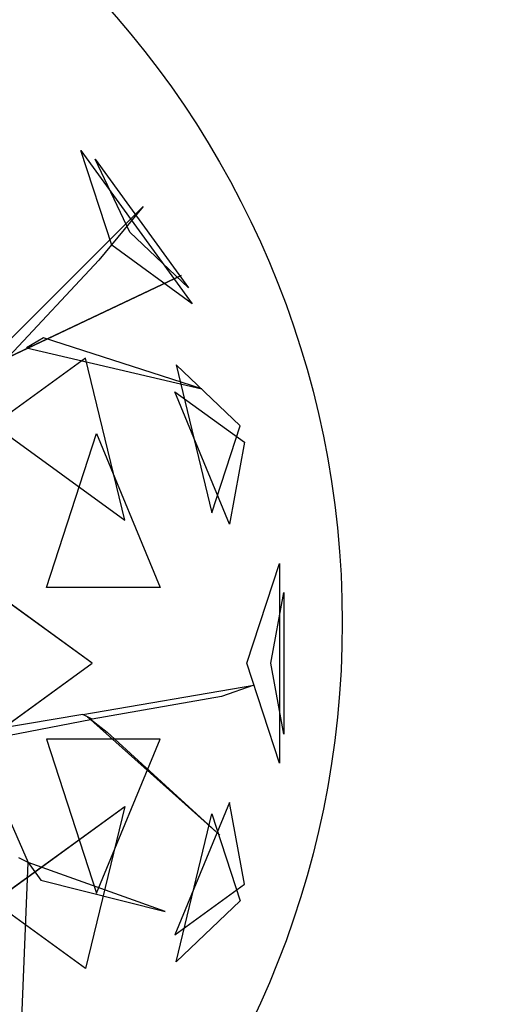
# Model space of a CAD drawing. Extents: x 22936 to 50368, y -4877 to 31080.
# Tile 353 of 601: x 48790 to 48857, y 1987 to 2120. Entities that reach past the tile are written whole.
import ezdxf

# ---------------------------------------------------------------- set-up
doc = ezdxf.new("R2010")
doc.units = 0
doc.layers.get('0').update_dxf_attribs({"linetype": 'CONTINUOUS'})
for name, color, linetype in [('00_TRACE_ARBRE', 3, 'CONTINUOUS'), ('00_TRACE_RDC', 241, 'CONTINUOUS'), ('08_AMENAGEMENTS_EXTERIEURS', 253, 'CONTINUOUS'), ('09_VEGETATION', 134, 'CONTINUOUS')]:
    doc.layers.add(name, color=color, linetype=linetype)

# ---------------------------------------------------------------- blocks, each defined once
blk = doc.blocks.new('TREE_GEOMETRIC_ROUND')
at = {"color": 7}
for p, q in [((1475, 947.5, 4561.2), (1401.1, 1175, 4186.4)), ((1401.1, 1175, 4186.4), (1668.5, 806.9, 4186.4)), ((1518.7, 979.3, 3459.9), (1435, 1154.1, 3733.7)), ((1435, 1154.1, 3733.7), (1659.1, 845.6, 3733.7)), ((1157, 647.6, 3462.4), (1550.3, 1040.4, 3357.8)), ((1550.3, 1040.4, 3357.8), (1444.2, 912, 3431)), ((1659.1, 845.6, 3733.7), (1518.7, 979.3, 3459.9)), ((1668.5, 806.9, 4186.4), (1475, 947.5, 4561.2)), ((1444.2, 912, 3431), (1228.9, 681.4, 3488.5)), ((504.8, 335.9, 3415.3), (1641.7, 875.3, 3593.2)), ((1641.7, 875.3, 3593.2), (504.8, 335.9, 3357.8)), ((1311.7, 725.2, 3561.8), (1270.6, 701, 3546.1)), ((1691.2, 602.7, 4205.1), (1311.7, 725.2, 3561.8)), ((1270.6, 701, 3546.1), (1691.2, 602.7, 4205.1)), ((1412.1, 676.5, 2902.3), (1191.4, 516.2, 2577.8)), ((1506.2, 287.5, 2829.7), (1412.1, 676.5, 2902.3)), ((1629.5, 660.3, 3265.8), (1715.4, 304.8, 3199.5)), ((1783.3, 513.7, 3565.9), (1629.5, 660.3, 3265.8)), ((1757.6, 277.7, 4599.3), (1626.4, 595.9, 4661.7)), ((1626.4, 595.9, 4661.7), (1793.7, 474.4, 4337.8)), ((1191.4, 516.2, 2577.8), (1506.2, 287.5, 2829.7)), ((1715.4, 304.8, 3199.5), (1783.3, 513.7, 3565.9)), ((1318.2, 125.8, 5283), (1438.5, 495.8, 5031.1)), ((1438.5, 495.8, 5031.1), (1591.1, 125.8, 4958.5)), ((1793.7, 474.4, 4337.8), (1757.6, 277.7, 4599.3)), ((1428.2, -56.5, 2682.5), (1065.6, 207, 2392.4)), ((1799.7, -56.5, 3316.1), (1877.6, 183.4, 3736.8)), ((1877.6, 183.4, 3736.8), (1877.6, -296.4, 3736.8)), ((1591.1, 125.8, 4958.5), (1318.2, 125.8, 5283)), ((1856.8, -56.5, 4415.9), (1888, 113.5, 4189.8)), ((1888, 113.5, 4189.8), (1888, -226.5, 4189.8)), ((1065.6, -319.9, 2392.4), (1428.2, -56.5, 2682.5)), ((1877.6, -296.4, 3736.8), (1799.7, -56.5, 3316.1)), ((1888, -226.5, 4189.8), (1856.8, -56.5, 4415.9)), ((1405.5, -179.3, 3242.7), (1816.5, -109.3, 3284.6)), ((1816.5, -109.3, 3284.6), (1738.2, -136.4, 3300.2)), ((1738.2, -136.4, 3300.2), (1428.1, -190.3, 3300.2)), ((1405.5, -179.3, 3242.7), (1121.6, -227.4, 3242.7)), ((1428.1, -190.3, 3300.2), (1405.5, -179.3, 3242.7)), ((1734.4, -469.5, 3023), (1416.8, -184.8, 3253.2)), ((1416.8, -184.8, 3253.2), (1464, -221.7, 3253.2)), ((1155.5, -243.8, 3315.9), (1428.1, -190.3, 3300.2)), ((1464, -221.7, 3253.2), (1734.4, -469.5, 3023)), ((1144.2, -238.3, 3300.2), (1274.7, -534.5, 3577.5)), ((1591.1, -238.8, 4958.5), (1318.2, -238.8, 5283)), ((1318.2, -238.8, 5283), (1438.5, -608.8, 5031.1)), ((1438.5, -608.8, 5031.1), (1591.1, -238.8, 4958.5)), ((1191.4, -629.1, 2577.8), (1506.2, -400.4, 2829.7)), ((1506.2, -400.4, 2829.7), (1412.1, -789.5, 2902.3)), ((1757.6, -390.7, 4599.3), (1626.4, -708.9, 4661.7)), ((1793.7, -587.3, 4337.8), (1757.6, -390.7, 4599.3)), ((1629.5, -773.2, 3265.8), (1715.4, -417.8, 3199.5)), ((1715.4, -417.8, 3199.5), (1783.3, -626.7, 3565.9)), ((1248.1, -1172.9, 4205.1), (1274.7, -534.5, 3577.5)), ((1274.7, -534.5, 3577.5), (1252.1, -523.5, 3608.8)), ((1274.7, -534.5, 3577.5), (1305.1, -577.2, 3650.7)), ((1603.5, -652.5, 3577.5), (1274.7, -534.5, 3577.5)), ((1305.1, -577.2, 3650.7), (1603.5, -652.5, 3577.5)), ((1626.4, -708.9, 4661.7), (1793.7, -587.3, 4337.8)), ((1412.1, -789.5, 2902.3), (1191.4, -629.1, 2577.8)), ((1783.3, -626.7, 3565.9), (1629.5, -773.2, 3265.8))]:
    blk.add_line(p, q, dxfattribs=at)
mesh = blk.add_polyface(dxfattribs=at)
corners = [(1401.1, 1175, 4186.4), (1668.5, 806.9, 4186.4), (1475, 947.5, 4561.2)]
mesh.append_faces([[corners[k] for k in face] for face in [(0, 1, 2)]], dxfattribs={"color": 7})
mesh = blk.add_polyface(dxfattribs=at)
corners = [(1435, 1154.1, 3733.7), (1659.1, 845.6, 3733.7), (1518.7, 979.3, 3459.9)]
mesh.append_faces([[corners[k] for k in face] for face in [(0, 1, 2)]], dxfattribs={"color": 7})
mesh = blk.add_polyface(dxfattribs=at)
corners = [(1641.7, 875.3, 3593.2), (504.8, 335.9, 3357.8), (504.8, 335.9, 3415.3)]
mesh.append_faces([[corners[k] for k in face] for face in [(0, 1, 2)]], dxfattribs={"color": 7})
mesh = blk.add_polyface(dxfattribs=at)
corners = [(1691.2, 602.7, 4205.1), (1311.7, 725.2, 3561.8), (1270.6, 701, 3546.1)]
mesh.append_faces([[corners[k] for k in face] for face in [(0, 1, 2)]], dxfattribs={"color": 7})
mesh = blk.add_polyface(dxfattribs=at)
corners = [(1412.1, 676.5, 2902.3), (1191.4, 516.2, 2577.8), (1506.2, 287.5, 2829.7)]
mesh.append_faces([[corners[k] for k in face] for face in [(0, 1, 2)]], dxfattribs={"color": 7})
mesh = blk.add_polyface(dxfattribs=at)
corners = [(1629.5, 660.3, 3265.8), (1715.4, 304.8, 3199.5), (1783.3, 513.7, 3565.9)]
mesh.append_faces([[corners[k] for k in face] for face in [(0, 1, 2)]], dxfattribs={"color": 7})
mesh = blk.add_polyface(dxfattribs=at)
corners = [(1626.4, 595.9, 4661.7), (1793.7, 474.4, 4337.8), (1757.6, 277.7, 4599.3)]
mesh.append_faces([[corners[k] for k in face] for face in [(0, 1, 2)]], dxfattribs={"color": 7})
mesh = blk.add_polyface(dxfattribs=at)
corners = [(1438.5, 495.8, 5031.1), (1591.1, 125.8, 4958.5), (1318.2, 125.8, 5283)]
mesh.append_faces([[corners[k] for k in face] for face in [(0, 1, 2)]], dxfattribs={"color": 7})
mesh = blk.add_polyface(dxfattribs=at)
corners = [(1428.2, -56.5, 2682.5), (1065.6, 207, 2392.4), (1065.6, -319.9, 2392.4)]
mesh.append_faces([[corners[k] for k in face] for face in [(0, 1, 2)]], dxfattribs={"color": 7})
mesh = blk.add_polyface(dxfattribs=at)
corners = [(1877.6, 183.4, 3736.8), (1877.6, -296.4, 3736.8), (1799.7, -56.5, 3316.1)]
mesh.append_faces([[corners[k] for k in face] for face in [(0, 1, 2)]], dxfattribs={"color": 7})
mesh = blk.add_polyface(dxfattribs=at)
corners = [(1888, 113.5, 4189.8), (1888, -226.5, 4189.8), (1856.8, -56.5, 4415.9)]
mesh.append_faces([[corners[k] for k in face] for face in [(0, 1, 2)]], dxfattribs={"color": 7})
mesh = blk.add_polyface(dxfattribs=at)
corners = [(1464, -221.7, 3253.2), (1734.4, -469.5, 3023), (1416.8, -184.8, 3253.2)]
mesh.append_faces([[corners[k] for k in face] for face in [(0, 1, 2)]], dxfattribs={"color": 7})
mesh = blk.add_polyface(dxfattribs=at)
corners = [(1591.1, -238.8, 4958.5), (1318.2, -238.8, 5283), (1438.5, -608.8, 5031.1)]
mesh.append_faces([[corners[k] for k in face] for face in [(0, 1, 2)]], dxfattribs={"color": 7})
mesh = blk.add_polyface(dxfattribs=at)
corners = [(1506.2, -400.4, 2829.7), (1412.1, -789.5, 2902.3), (1191.4, -629.1, 2577.8)]
mesh.append_faces([[corners[k] for k in face] for face in [(0, 1, 2)]], dxfattribs={"color": 7})
mesh = blk.add_polyface(dxfattribs=at)
corners = [(1757.6, -390.7, 4599.3), (1626.4, -708.9, 4661.7), (1793.7, -587.3, 4337.8)]
mesh.append_faces([[corners[k] for k in face] for face in [(0, 1, 2)]], dxfattribs={"color": 7})
mesh = blk.add_polyface(dxfattribs=at)
corners = [(1715.4, -417.8, 3199.5), (1783.3, -626.7, 3565.9), (1629.5, -773.2, 3265.8)]
mesh.append_faces([[corners[k] for k in face] for face in [(0, 1, 2)]], dxfattribs={"color": 7})
mesh = blk.add_polyface(dxfattribs=at)
corners = [(1305.1, -577.2, 3650.7), (1603.5, -652.5, 3577.5), (1274.7, -534.5, 3577.5)]
mesh.append_faces([[corners[k] for k in face] for face in [(0, 1, 2)]], dxfattribs={"color": 7})
blk = doc.blocks.new('ARBRE_SIMPLE')
blk.add_circle((0, 0), 250)
blk = doc.blocks.new('GROUPER_1')
at = {"layer": '00_TRACE_ARBRE', "xscale": 0.5, "yscale": 0.5, "zscale": 0.5, "rotation": 10.53798942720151}
blk.add_blockref('ARBRE_SIMPLE', (7094.7, 2649.5), dxfattribs=at)
blk = doc.blocks.new('GROUPER_2')
at = {"layer": '00_TRACE_RDC'}
blk.add_blockref('GROUPER_1', (12098.99, 4265.72), dxfattribs=at)
blk = doc.blocks.new('GROUPER_17')
at = {"layer": '08_AMENAGEMENTS_EXTERIEURS'}
mesh = blk.add_polyface(dxfattribs=at)
corners = [(16.45, 1860.4), (0, 1328), (0, 1844.55), (1795, 1328), (33.02, 1876.27), (49.71, 1892.12), (66.55, 1907.89), (83.55, 1923.55), (100.74, 1939.04), (118.11, 1954.33), (135.7, 1969.37), (153.53, 1984.11), (171.6, 1998.5), (189.93, 2012.5), (208.55, 2026.07), (227.46, 2039.16), (246.69, 2051.72), (266.25, 2063.72), (286.11, 2075.18), (306.26, 2086.08), (326.69, 2096.46), (347.37, 2106.3), (368.28, 2115.64), (389.4, 2124.46), (410.72, 2132.79), (432.21, 2140.64), (453.87, 2148), (475.66, 2154.9), (497.57, 2161.34), (519.59, 2167.33), (541.68, 2172.89), (563.84, 2178.01), (586.04, 2182.71), (608.27, 2187), (630.51, 2190.89), (652.73, 2194.39), (674.92, 2197.5), (697.06, 2200.25), (719.14, 2202.62), (741.15, 2204.62), (763.1, 2206.23), (785, 2207.43), (806.84, 2208.22), (828.63, 2208.57), (850.38, 2208.48), (872.08, 2207.93), (893.75, 2206.9), (915.39, 2205.39), (936.99, 2203.38), (958.57, 2200.86), (980.13, 2197.81), (1001.67, 2194.22), (1023.19, 2190.07), (1044.71, 2185.36), (1066.22, 2180.06), (1087.73, 2174.17), (1109.23, 2167.67), (1130.75, 2160.55), (1152.27, 2152.79), (1173.81, 2144.38), (1195.36, 2135.31), (1216.93, 2125.59), (1238.5, 2115.38), (1260.06, 2104.88), (1281.58, 2094.27), (1303.04, 2083.75), (1324.43, 2073.52), (1345.72, 2063.77), (1366.89, 2054.69), (1387.93, 2046.48), (1408.82, 2039.32), (1429.54, 2033.42), (1450.06, 2028.98), (1470.36, 2026.17), (1490.44, 2025.2), (1510.26, 2026.26), (1529.82, 2029.54), (1549.07, 2035.18), (1567.96, 2043.07), (1586.43, 2053.03), (1604.39, 2064.91), (1621.79, 2078.53), (1638.55, 2093.74), (1654.6, 2110.37), (1669.89, 2128.24), (1684.32, 2147.2), (1697.85, 2167.08), (1710.39, 2187.71), (1721.89, 2208.92), (1732.26, 2230.56), (1741.45, 2252.45), (1749.38, 2274.43), (1756.03, 2296.38), (1761.5, 2318.27), (1765.9, 2340.13), (1769.36, 2361.94), (1771.99, 2383.72), (1773.91, 2405.46), (1775.24, 2427.19), (1776.09, 2448.89), (1776.59, 2470.58), (1776.85, 2492.26), (1777, 2513.93), (2395.68, 2513.93), (1845, 75), (1845, 0), (1332.44, 6187.9), (953.84, 4324.79), (744.56, 6114.92), (1503.53, 4690.87), (1872.82, 4324.79), (2843.74, 4811.2), (2680.87, 4187.05), (193.79, -1456.02), (188.09, -1836.1), (174.84, -1645.82), (233.16, -2021.44), (244.41, -1272.11), (308.78, -2196.56), (325.25, -1099.34), (412.78, -2356.46), (434, -942.64), (3662.14, -2801.42), (567.57, -806.46), (722.14, -694.7), (893.31, -610.54), (1076.21, -556.38), (1155.38, -537.12), (1232.99, -512.33), (1308.66, -482.14), (1382.02, -446.69), (1452.7, -406.15), (1520.35, -360.74), (1584.63, -310.68), (1645.22, -256.21), (1701.82, -197.6), (1754.16, -135.16), (1801.96, -69.18), (1795, 75)]
mesh.append_faces([[corners[k] for k in face] for face in [(0, 1, 2), (106, 107, 108), (113, 114, 115)]], dxfattribs={"vtx0": -1})
mesh.append_faces([[corners[k] for k in face] for face in [(1, 0, 3), (104, 103, 105), (107, 109, 110), (110, 111, 112), (114, 113, 116), (116, 117, 118), (118, 119, 120), (120, 121, 122), (122, 112, 111)]], dxfattribs={"vtx0": -1, "vtx1": -1})
mesh.append_faces([[corners[k] for k in face] for face in [(3, 103, 104), (122, 105, 103)]], dxfattribs={"vtx0": -1, "vtx1": -1, "vtx2": -1})
mesh.append_faces([[corners[k] for k in face] for face in [(3, 0, 4), (3, 4, 5), (3, 5, 6), (3, 6, 7), (3, 7, 8), (3, 8, 9), (3, 9, 10), (3, 10, 11), (3, 11, 12), (3, 12, 13), (3, 13, 14), (3, 14, 15), (3, 15, 16), (3, 16, 17), (3, 17, 18), (3, 18, 19), (3, 19, 20), (3, 20, 21), (3, 21, 22), (3, 22, 23), (3, 23, 24), (3, 24, 25), (3, 25, 26), (3, 26, 27), (3, 27, 28), (3, 28, 29), (3, 29, 30), (3, 30, 31), (3, 31, 32), (3, 32, 33), (3, 33, 34), (3, 34, 35), (3, 35, 36), (3, 36, 37), (3, 37, 38), (3, 38, 39), (3, 39, 40), (3, 40, 41), (3, 41, 42), (3, 42, 43), (3, 43, 44), (3, 44, 45), (3, 45, 46), (3, 46, 47), (3, 47, 48), (3, 48, 49), (3, 49, 50), (3, 50, 51), (3, 51, 52), (3, 52, 53), (3, 53, 54), (3, 54, 55), (3, 55, 56), (3, 56, 57), (3, 57, 58), (3, 58, 59), (3, 59, 60), (3, 60, 61), (3, 61, 62), (3, 62, 63), (3, 63, 64), (3, 64, 65), (3, 65, 66), (3, 66, 67), (3, 67, 68), (3, 68, 69), (3, 69, 70), (3, 70, 71), (3, 71, 72), (3, 72, 73), (3, 73, 74), (3, 74, 75), (3, 75, 76), (3, 76, 77), (3, 77, 78), (3, 78, 79), (3, 79, 80), (3, 80, 81), (3, 81, 82), (3, 82, 83), (3, 83, 84), (3, 84, 85), (3, 85, 86), (3, 86, 87), (3, 87, 88), (3, 88, 89), (3, 89, 90), (3, 90, 91), (3, 91, 92), (3, 92, 93), (3, 93, 94), (3, 94, 95), (3, 95, 96), (3, 96, 97), (3, 97, 98), (3, 98, 99), (3, 99, 100), (3, 100, 101), (3, 101, 102), (3, 102, 103), (107, 106, 109), (110, 109, 111), (116, 113, 117), (118, 117, 119), (120, 119, 121), (122, 121, 123), (122, 123, 124), (122, 124, 125), (122, 125, 126), (122, 126, 127), (122, 127, 128), (122, 128, 129), (122, 129, 130), (122, 130, 131), (122, 131, 132), (122, 132, 133), (122, 133, 134), (122, 134, 135), (122, 135, 136), (122, 136, 137), (122, 137, 105), (122, 103, 112)]], dxfattribs={"vtx0": -1, "vtx2": -1})
mesh.append_faces([[corners[k] for k in face] for face in [(104, 138, 3)]], dxfattribs={"vtx2": -1})

msp = doc.modelspace()

# ---------------------------------------------------------------- block references
at = {"layer": '00_TRACE_RDC'}
msp.add_blockref('GROUPER_2', (29515.15, -4876.93), dxfattribs=at)
at = {"layer": '08_AMENAGEMENTS_EXTERIEURS', "color": 54}
msp.add_blockref('GROUPER_17', (46706.19, 1619.93), dxfattribs=at)
at = {"layer": '09_VEGETATION', "xscale": 0.05625, "yscale": 0.05625, "zscale": 0.05625}
msp.add_blockref('TREE_GEOMETRIC_ROUND', (48719.75, 2035.96), dxfattribs=at)

doc.saveas('drawing.dxf')
